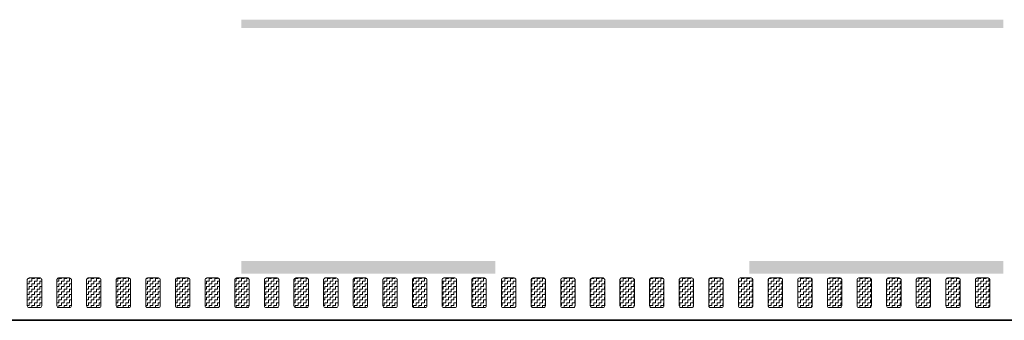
# Model space of a CAD drawing. Header units: metres. Extents: x -699 to 2316, y -1199 to 781.
# Tile 465 of 593: x 942.35 to 953.98, y -254.81 to -251.26. Entities that reach past the tile are written whole.
import ezdxf

# ---------------------------------------------------------------- set-up
doc = ezdxf.new("R2010")
doc.units = ezdxf.units.M
doc.linetypes.add('VW-3-3_STREEP', pattern=[6, 3, -3])
doc.linetypes.add('VW-9-3_STREEP', pattern=[12, 9, -3])
for name, color, linetype, lineweight in [('N-WA-VW-MARKERING_DYNAMISCH-G', 7, 'Continuous', 35), ('N-WE-VH-KANTVERHARDING-G', 210, 'Continuous', 35), ('N-WE-VW-MARKERING_LANGS_STREEP_33-G', 7, 'VW-3-3_STREEP', 13), ('N-WE-VW-MARKERING_LANGS_STREEP_93-G', 7, 'VW-9-3_STREEP', 13)]:
    doc.layers.add(name, color=color, linetype=linetype, lineweight=lineweight)
pattern_1 = [(180, (0, 0), (-0.03175, -0.03175), [0.03175, -0.03175]), (270, (-0.03175, 0), (0.03175, -0.03175), [0.03175, -0.03175])]

msp = doc.modelspace()

# ---------------------------------------------------------------- hatches: boundary and pattern name
at = {"layer": 'N-WA-VW-MARKERING_DYNAMISCH-G', "lineweight": 9}
h = msp.add_hatch(dxfattribs=at)
h.set_pattern_fill('ZIGZAG', color=8, scale=0.01, angle=180, style=0)
h.set_pattern_definition(pattern_1)
edge = h.paths.add_edge_path()
edge.add_line((942.4648, -254.3115), (942.5948, -254.3115))
edge.add_arc((942.5948, -254.3315), 0.02, 0, 90, ccw=False)
edge.add_line((942.6148, -254.3315), (942.6148, -254.6415))
edge.add_arc((942.5948, -254.6415), 0.02, 270, 360, ccw=False)
edge.add_line((942.5948, -254.6615), (942.4648, -254.6615))
edge.add_arc((942.4648, -254.6415), 0.02, 180, 270, ccw=False)
edge.add_line((942.4448, -254.6415), (942.4448, -254.3315))
edge.add_arc((942.4648, -254.3315), 0.02, 90, 180, ccw=False)
h = msp.add_hatch(dxfattribs=at)
h.set_pattern_fill('ZIGZAG', color=8, scale=0.01, angle=180, style=0)
h.set_pattern_definition(pattern_1)
edge = h.paths.add_edge_path()
edge.add_line((942.8148, -254.3115), (942.9448, -254.3115))
edge.add_arc((942.9448, -254.3315), 0.02, 0, 90, ccw=False)
edge.add_line((942.9648, -254.3315), (942.9648, -254.6415))
edge.add_arc((942.9448, -254.6415), 0.02, 270, 360, ccw=False)
edge.add_line((942.9448, -254.6615), (942.8148, -254.6615))
edge.add_arc((942.8148, -254.6415), 0.02, 180, 270, ccw=False)
edge.add_line((942.7948, -254.6415), (942.7948, -254.3315))
edge.add_arc((942.8148, -254.3315), 0.02, 90, 180, ccw=False)
h = msp.add_hatch(dxfattribs=at)
h.set_pattern_fill('ZIGZAG', color=8, scale=0.01, angle=180, style=0)
h.set_pattern_definition(pattern_1)
edge = h.paths.add_edge_path()
edge.add_line((943.1648, -254.3115), (943.2948, -254.3115))
edge.add_arc((943.2948, -254.3315), 0.02, 0, 90, ccw=False)
edge.add_line((943.3148, -254.3315), (943.3148, -254.6415))
edge.add_arc((943.2948, -254.6415), 0.02, 270, 360, ccw=False)
edge.add_line((943.2948, -254.6615), (943.1648, -254.6615))
edge.add_arc((943.1648, -254.6415), 0.02, 180, 270, ccw=False)
edge.add_line((943.1448, -254.6415), (943.1448, -254.3315))
edge.add_arc((943.1648, -254.3315), 0.02, 90, 180, ccw=False)
h = msp.add_hatch(dxfattribs=at)
h.set_pattern_fill('ZIGZAG', color=8, scale=0.01, angle=180, style=0)
h.set_pattern_definition(pattern_1)
edge = h.paths.add_edge_path()
edge.add_line((943.5148, -254.3115), (943.6448, -254.3115))
edge.add_arc((943.6448, -254.3315), 0.02, 0, 90, ccw=False)
edge.add_line((943.6648, -254.3315), (943.6648, -254.6415))
edge.add_arc((943.6448, -254.6415), 0.02, 270, 360, ccw=False)
edge.add_line((943.6448, -254.6615), (943.5148, -254.6615))
edge.add_arc((943.5148, -254.6415), 0.02, 180, 270, ccw=False)
edge.add_line((943.4948, -254.6415), (943.4948, -254.3315))
edge.add_arc((943.5148, -254.3315), 0.02, 90, 180, ccw=False)
h = msp.add_hatch(dxfattribs=at)
h.set_pattern_fill('ZIGZAG', color=8, scale=0.01, angle=180, style=0)
h.set_pattern_definition(pattern_1)
edge = h.paths.add_edge_path()
edge.add_line((943.8648, -254.3115), (943.9948, -254.3115))
edge.add_arc((943.9948, -254.3315), 0.02, 0, 90, ccw=False)
edge.add_line((944.0148, -254.3315), (944.0148, -254.6415))
edge.add_arc((943.9948, -254.6415), 0.02, 270, 360, ccw=False)
edge.add_line((943.9948, -254.6615), (943.8648, -254.6615))
edge.add_arc((943.8648, -254.6415), 0.02, 180, 270, ccw=False)
edge.add_line((943.8448, -254.6415), (943.8448, -254.3315))
edge.add_arc((943.8648, -254.3315), 0.02, 90, 180, ccw=False)
h = msp.add_hatch(dxfattribs=at)
h.set_pattern_fill('ZIGZAG', color=8, scale=0.01, angle=180, style=0)
h.set_pattern_definition(pattern_1)
edge = h.paths.add_edge_path()
edge.add_line((944.2148, -254.3115), (944.3448, -254.3115))
edge.add_arc((944.3448, -254.3315), 0.02, 0, 90, ccw=False)
edge.add_line((944.3648, -254.3315), (944.3648, -254.6415))
edge.add_arc((944.3448, -254.6415), 0.02, 270, 360, ccw=False)
edge.add_line((944.3448, -254.6615), (944.2148, -254.6615))
edge.add_arc((944.2148, -254.6415), 0.02, 180, 270, ccw=False)
edge.add_line((944.1948, -254.6415), (944.1948, -254.3315))
edge.add_arc((944.2148, -254.3315), 0.02, 90, 180, ccw=False)
h = msp.add_hatch(dxfattribs=at)
h.set_pattern_fill('ZIGZAG', color=8, scale=0.01, angle=180, style=0)
h.set_pattern_definition(pattern_1)
edge = h.paths.add_edge_path()
edge.add_line((944.5648, -254.3115), (944.6948, -254.3115))
edge.add_arc((944.6948, -254.3315), 0.02, 0, 90, ccw=False)
edge.add_line((944.7148, -254.3315), (944.7148, -254.6415))
edge.add_arc((944.6948, -254.6415), 0.02, 270, 360, ccw=False)
edge.add_line((944.6948, -254.6615), (944.5648, -254.6615))
edge.add_arc((944.5648, -254.6415), 0.02, 180, 270, ccw=False)
edge.add_line((944.5448, -254.6415), (944.5448, -254.3315))
edge.add_arc((944.5648, -254.3315), 0.02, 90, 180, ccw=False)
h = msp.add_hatch(dxfattribs=at)
h.set_pattern_fill('ZIGZAG', color=8, scale=0.01, angle=180, style=0)
h.set_pattern_definition(pattern_1)
edge = h.paths.add_edge_path()
edge.add_line((944.9148, -254.3115), (945.0448, -254.3115))
edge.add_arc((945.0448, -254.3315), 0.02, 0, 90, ccw=False)
edge.add_line((945.0648, -254.3315), (945.0648, -254.6415))
edge.add_arc((945.0448, -254.6415), 0.02, 270, 360, ccw=False)
edge.add_line((945.0448, -254.6615), (944.9148, -254.6615))
edge.add_arc((944.9148, -254.6415), 0.02, 180, 270, ccw=False)
edge.add_line((944.8948, -254.6415), (944.8948, -254.3315))
edge.add_arc((944.9148, -254.3315), 0.02, 90, 180, ccw=False)
h = msp.add_hatch(dxfattribs=at)
h.set_pattern_fill('ZIGZAG', color=8, scale=0.01, angle=180, style=0)
h.set_pattern_definition(pattern_1)
edge = h.paths.add_edge_path()
edge.add_line((945.2648, -254.3115), (945.3948, -254.3115))
edge.add_arc((945.3948, -254.3315), 0.02, 0, 90, ccw=False)
edge.add_line((945.4148, -254.3315), (945.4148, -254.6415))
edge.add_arc((945.3948, -254.6415), 0.02, 270, 360, ccw=False)
edge.add_line((945.3948, -254.6615), (945.2648, -254.6615))
edge.add_arc((945.2648, -254.6415), 0.02, 180, 270, ccw=False)
edge.add_line((945.2448, -254.6415), (945.2448, -254.3315))
edge.add_arc((945.2648, -254.3315), 0.02, 90, 180, ccw=False)
h = msp.add_hatch(dxfattribs=at)
h.set_pattern_fill('ZIGZAG', color=8, scale=0.01, angle=180, style=0)
h.set_pattern_definition(pattern_1)
edge = h.paths.add_edge_path()
edge.add_line((945.6148, -254.3115), (945.7448, -254.3115))
edge.add_arc((945.7448, -254.3315), 0.02, 0, 90, ccw=False)
edge.add_line((945.7648, -254.3315), (945.7648, -254.6415))
edge.add_arc((945.7448, -254.6415), 0.02, 270, 360, ccw=False)
edge.add_line((945.7448, -254.6615), (945.6148, -254.6615))
edge.add_arc((945.6148, -254.6415), 0.02, 180, 270, ccw=False)
edge.add_line((945.5948, -254.6415), (945.5948, -254.3315))
edge.add_arc((945.6148, -254.3315), 0.02, 90, 180, ccw=False)
h = msp.add_hatch(dxfattribs=at)
h.set_pattern_fill('ZIGZAG', color=8, scale=0.01, angle=180, style=0)
h.set_pattern_definition(pattern_1)
edge = h.paths.add_edge_path()
edge.add_line((945.9648, -254.3115), (946.0948, -254.3115))
edge.add_arc((946.0948, -254.3315), 0.02, 0, 90, ccw=False)
edge.add_line((946.1148, -254.3315), (946.1148, -254.6415))
edge.add_arc((946.0948, -254.6415), 0.02, 270, 360, ccw=False)
edge.add_line((946.0948, -254.6615), (945.9648, -254.6615))
edge.add_arc((945.9648, -254.6415), 0.02, 180, 270, ccw=False)
edge.add_line((945.9448, -254.6415), (945.9448, -254.3315))
edge.add_arc((945.9648, -254.3315), 0.02, 90, 180, ccw=False)
h = msp.add_hatch(dxfattribs=at)
h.set_pattern_fill('ZIGZAG', color=8, scale=0.01, angle=180, style=0)
h.set_pattern_definition(pattern_1)
edge = h.paths.add_edge_path()
edge.add_line((946.3148, -254.3115), (946.4448, -254.3115))
edge.add_arc((946.4448, -254.3315), 0.02, 0, 90, ccw=False)
edge.add_line((946.4648, -254.3315), (946.4648, -254.6415))
edge.add_arc((946.4448, -254.6415), 0.02, 270, 360, ccw=False)
edge.add_line((946.4448, -254.6615), (946.3148, -254.6615))
edge.add_arc((946.3148, -254.6415), 0.02, 180, 270, ccw=False)
edge.add_line((946.2948, -254.6415), (946.2948, -254.3315))
edge.add_arc((946.3148, -254.3315), 0.02, 90, 180, ccw=False)
h = msp.add_hatch(dxfattribs=at)
h.set_pattern_fill('ZIGZAG', color=8, scale=0.01, angle=180, style=0)
h.set_pattern_definition(pattern_1)
edge = h.paths.add_edge_path()
edge.add_line((946.6648, -254.3115), (946.7948, -254.3115))
edge.add_arc((946.7948, -254.3315), 0.02, 0, 90, ccw=False)
edge.add_line((946.8148, -254.3315), (946.8148, -254.6415))
edge.add_arc((946.7948, -254.6415), 0.02, 270, 360, ccw=False)
edge.add_line((946.7948, -254.6615), (946.6648, -254.6615))
edge.add_arc((946.6648, -254.6415), 0.02, 180, 270, ccw=False)
edge.add_line((946.6448, -254.6415), (946.6448, -254.3315))
edge.add_arc((946.6648, -254.3315), 0.02, 90, 180, ccw=False)
h = msp.add_hatch(dxfattribs=at)
h.set_pattern_fill('ZIGZAG', color=8, scale=0.01, angle=180, style=0)
h.set_pattern_definition(pattern_1)
edge = h.paths.add_edge_path()
edge.add_line((947.0148, -254.3115), (947.1448, -254.3115))
edge.add_arc((947.1448, -254.3315), 0.02, 0, 90, ccw=False)
edge.add_line((947.1648, -254.3315), (947.1648, -254.6415))
edge.add_arc((947.1448, -254.6415), 0.02, 270, 360, ccw=False)
edge.add_line((947.1448, -254.6615), (947.0148, -254.6615))
edge.add_arc((947.0148, -254.6415), 0.02, 180, 270, ccw=False)
edge.add_line((946.9948, -254.6415), (946.9948, -254.3315))
edge.add_arc((947.0148, -254.3315), 0.02, 90, 180, ccw=False)
h = msp.add_hatch(dxfattribs=at)
h.set_pattern_fill('ZIGZAG', color=8, scale=0.01, angle=180, style=0)
h.set_pattern_definition(pattern_1)
edge = h.paths.add_edge_path()
edge.add_line((947.3648, -254.3115), (947.4948, -254.3115))
edge.add_arc((947.4948, -254.3315), 0.02, 0, 90, ccw=False)
edge.add_line((947.5148, -254.3315), (947.5148, -254.6415))
edge.add_arc((947.4948, -254.6415), 0.02, 270, 360, ccw=False)
edge.add_line((947.4948, -254.6615), (947.3648, -254.6615))
edge.add_arc((947.3648, -254.6415), 0.02, 180, 270, ccw=False)
edge.add_line((947.3448, -254.6415), (947.3448, -254.3315))
edge.add_arc((947.3648, -254.3315), 0.02, 90, 180, ccw=False)
h = msp.add_hatch(dxfattribs=at)
h.set_pattern_fill('ZIGZAG', color=8, scale=0.01, angle=180, style=0)
h.set_pattern_definition(pattern_1)
edge = h.paths.add_edge_path()
edge.add_line((947.7148, -254.3115), (947.8448, -254.3115))
edge.add_arc((947.8448, -254.3315), 0.02, 0, 90, ccw=False)
edge.add_line((947.8648, -254.3315), (947.8648, -254.6415))
edge.add_arc((947.8448, -254.6415), 0.02, 270, 360, ccw=False)
edge.add_line((947.8448, -254.6615), (947.7148, -254.6615))
edge.add_arc((947.7148, -254.6415), 0.02, 180, 270, ccw=False)
edge.add_line((947.6948, -254.6415), (947.6948, -254.3315))
edge.add_arc((947.7148, -254.3315), 0.02, 90, 180, ccw=False)
h = msp.add_hatch(dxfattribs=at)
h.set_pattern_fill('ZIGZAG', color=8, scale=0.01, angle=180, style=0)
h.set_pattern_definition(pattern_1)
edge = h.paths.add_edge_path()
edge.add_line((948.0648, -254.3115), (948.1948, -254.3115))
edge.add_arc((948.1948, -254.3315), 0.02, 0, 90, ccw=False)
edge.add_line((948.2148, -254.3315), (948.2148, -254.6415))
edge.add_arc((948.1948, -254.6415), 0.02, 270, 360, ccw=False)
edge.add_line((948.1948, -254.6615), (948.0648, -254.6615))
edge.add_arc((948.0648, -254.6415), 0.02, 180, 270, ccw=False)
edge.add_line((948.0448, -254.6415), (948.0448, -254.3315))
edge.add_arc((948.0648, -254.3315), 0.02, 90, 180, ccw=False)
h = msp.add_hatch(dxfattribs=at)
h.set_pattern_fill('ZIGZAG', color=8, scale=0.01, angle=180, style=0)
h.set_pattern_definition(pattern_1)
edge = h.paths.add_edge_path()
edge.add_line((948.4148, -254.3115), (948.5448, -254.3115))
edge.add_arc((948.5448, -254.3315), 0.02, 0, 90, ccw=False)
edge.add_line((948.5648, -254.3315), (948.5648, -254.6415))
edge.add_arc((948.5448, -254.6415), 0.02, 270, 360, ccw=False)
edge.add_line((948.5448, -254.6615), (948.4148, -254.6615))
edge.add_arc((948.4148, -254.6415), 0.02, 180, 270, ccw=False)
edge.add_line((948.3948, -254.6415), (948.3948, -254.3315))
edge.add_arc((948.4148, -254.3315), 0.02, 90, 180, ccw=False)
h = msp.add_hatch(dxfattribs=at)
h.set_pattern_fill('ZIGZAG', color=8, scale=0.01, angle=180, style=0)
h.set_pattern_definition(pattern_1)
edge = h.paths.add_edge_path()
edge.add_line((948.7648, -254.3115), (948.8948, -254.3115))
edge.add_arc((948.8948, -254.3315), 0.02, 0, 90, ccw=False)
edge.add_line((948.9148, -254.3315), (948.9148, -254.6415))
edge.add_arc((948.8948, -254.6415), 0.02, 270, 360, ccw=False)
edge.add_line((948.8948, -254.6615), (948.7648, -254.6615))
edge.add_arc((948.7648, -254.6415), 0.02, 180, 270, ccw=False)
edge.add_line((948.7448, -254.6415), (948.7448, -254.3315))
edge.add_arc((948.7648, -254.3315), 0.02, 90, 180, ccw=False)
h = msp.add_hatch(dxfattribs=at)
h.set_pattern_fill('ZIGZAG', color=8, scale=0.01, angle=180, style=0)
h.set_pattern_definition(pattern_1)
edge = h.paths.add_edge_path()
edge.add_line((949.1148, -254.3115), (949.2448, -254.3115))
edge.add_arc((949.2448, -254.3315), 0.02, 0, 90, ccw=False)
edge.add_line((949.2648, -254.3315), (949.2648, -254.6415))
edge.add_arc((949.2448, -254.6415), 0.02, 270, 360, ccw=False)
edge.add_line((949.2448, -254.6615), (949.1148, -254.6615))
edge.add_arc((949.1148, -254.6415), 0.02, 180, 270, ccw=False)
edge.add_line((949.0948, -254.6415), (949.0948, -254.3315))
edge.add_arc((949.1148, -254.3315), 0.02, 90, 180, ccw=False)
h = msp.add_hatch(dxfattribs=at)
h.set_pattern_fill('ZIGZAG', color=8, scale=0.01, angle=180, style=0)
h.set_pattern_definition(pattern_1)
edge = h.paths.add_edge_path()
edge.add_line((949.4648, -254.3115), (949.5948, -254.3115))
edge.add_arc((949.5948, -254.3315), 0.02, 0, 90, ccw=False)
edge.add_line((949.6148, -254.3315), (949.6148, -254.6415))
edge.add_arc((949.5948, -254.6415), 0.02, 270, 360, ccw=False)
edge.add_line((949.5948, -254.6615), (949.4648, -254.6615))
edge.add_arc((949.4648, -254.6415), 0.02, 180, 270, ccw=False)
edge.add_line((949.4448, -254.6415), (949.4448, -254.3315))
edge.add_arc((949.4648, -254.3315), 0.02, 90, 180, ccw=False)
h = msp.add_hatch(dxfattribs=at)
h.set_pattern_fill('ZIGZAG', color=8, scale=0.01, angle=180, style=0)
h.set_pattern_definition(pattern_1)
edge = h.paths.add_edge_path()
edge.add_line((949.8148, -254.3115), (949.9448, -254.3115))
edge.add_arc((949.9448, -254.3315), 0.02, 0, 90, ccw=False)
edge.add_line((949.9648, -254.3315), (949.9648, -254.6415))
edge.add_arc((949.9448, -254.6415), 0.02, 270, 360, ccw=False)
edge.add_line((949.9448, -254.6615), (949.8148, -254.6615))
edge.add_arc((949.8148, -254.6415), 0.02, 180, 270, ccw=False)
edge.add_line((949.7948, -254.6415), (949.7948, -254.3315))
edge.add_arc((949.8148, -254.3315), 0.02, 90, 180, ccw=False)
h = msp.add_hatch(dxfattribs=at)
h.set_pattern_fill('ZIGZAG', color=8, scale=0.01, angle=180, style=0)
h.set_pattern_definition(pattern_1)
edge = h.paths.add_edge_path()
edge.add_line((950.1648, -254.3115), (950.2948, -254.3115))
edge.add_arc((950.2948, -254.3315), 0.02, 0, 90, ccw=False)
edge.add_line((950.3148, -254.3315), (950.3148, -254.6415))
edge.add_arc((950.2948, -254.6415), 0.02, 270, 360, ccw=False)
edge.add_line((950.2948, -254.6615), (950.1648, -254.6615))
edge.add_arc((950.1648, -254.6415), 0.02, 180, 270, ccw=False)
edge.add_line((950.1448, -254.6415), (950.1448, -254.3315))
edge.add_arc((950.1648, -254.3315), 0.02, 90, 180, ccw=False)
h = msp.add_hatch(dxfattribs=at)
h.set_pattern_fill('ZIGZAG', color=8, scale=0.01, angle=180, style=0)
h.set_pattern_definition(pattern_1)
edge = h.paths.add_edge_path()
edge.add_line((950.5148, -254.3115), (950.6448, -254.3115))
edge.add_arc((950.6448, -254.3315), 0.02, 0, 90, ccw=False)
edge.add_line((950.6648, -254.3315), (950.6648, -254.6415))
edge.add_arc((950.6448, -254.6415), 0.02, 270, 360, ccw=False)
edge.add_line((950.6448, -254.6615), (950.5148, -254.6615))
edge.add_arc((950.5148, -254.6415), 0.02, 180, 270, ccw=False)
edge.add_line((950.4948, -254.6415), (950.4948, -254.3315))
edge.add_arc((950.5148, -254.3315), 0.02, 90, 180, ccw=False)
h = msp.add_hatch(dxfattribs=at)
h.set_pattern_fill('ZIGZAG', color=8, scale=0.01, angle=180, style=0)
h.set_pattern_definition(pattern_1)
edge = h.paths.add_edge_path()
edge.add_line((950.8648, -254.3115), (950.9948, -254.3115))
edge.add_arc((950.9948, -254.3315), 0.02, 0, 90, ccw=False)
edge.add_line((951.0148, -254.3315), (951.0148, -254.6415))
edge.add_arc((950.9948, -254.6415), 0.02, 270, 360, ccw=False)
edge.add_line((950.9948, -254.6615), (950.8648, -254.6615))
edge.add_arc((950.8648, -254.6415), 0.02, 180, 270, ccw=False)
edge.add_line((950.8448, -254.6415), (950.8448, -254.3315))
edge.add_arc((950.8648, -254.3315), 0.02, 90, 180, ccw=False)
h = msp.add_hatch(dxfattribs=at)
h.set_pattern_fill('ZIGZAG', color=8, scale=0.01, angle=180, style=0)
h.set_pattern_definition(pattern_1)
edge = h.paths.add_edge_path()
edge.add_line((951.2148, -254.3115), (951.3448, -254.3115))
edge.add_arc((951.3448, -254.3315), 0.02, 0, 90, ccw=False)
edge.add_line((951.3648, -254.3315), (951.3648, -254.6415))
edge.add_arc((951.3448, -254.6415), 0.02, 270, 360, ccw=False)
edge.add_line((951.3448, -254.6615), (951.2148, -254.6615))
edge.add_arc((951.2148, -254.6415), 0.02, 180, 270, ccw=False)
edge.add_line((951.1948, -254.6415), (951.1948, -254.3315))
edge.add_arc((951.2148, -254.3315), 0.02, 90, 180, ccw=False)
h = msp.add_hatch(dxfattribs=at)
h.set_pattern_fill('ZIGZAG', color=8, scale=0.01, angle=180, style=0)
h.set_pattern_definition(pattern_1)
edge = h.paths.add_edge_path()
edge.add_line((951.5648, -254.3115), (951.6948, -254.3115))
edge.add_arc((951.6948, -254.3315), 0.02, 0, 90, ccw=False)
edge.add_line((951.7148, -254.3315), (951.7148, -254.6415))
edge.add_arc((951.6948, -254.6415), 0.02, 270, 360, ccw=False)
edge.add_line((951.6948, -254.6615), (951.5648, -254.6615))
edge.add_arc((951.5648, -254.6415), 0.02, 180, 270, ccw=False)
edge.add_line((951.5448, -254.6415), (951.5448, -254.3315))
edge.add_arc((951.5648, -254.3315), 0.02, 90, 180, ccw=False)
h = msp.add_hatch(dxfattribs=at)
h.set_pattern_fill('ZIGZAG', color=8, scale=0.01, angle=180, style=0)
h.set_pattern_definition(pattern_1)
edge = h.paths.add_edge_path()
edge.add_line((951.9148, -254.3115), (952.0448, -254.3115))
edge.add_arc((952.0448, -254.3315), 0.02, 0, 90, ccw=False)
edge.add_line((952.0648, -254.3315), (952.0648, -254.6415))
edge.add_arc((952.0448, -254.6415), 0.02, 270, 360, ccw=False)
edge.add_line((952.0448, -254.6615), (951.9148, -254.6615))
edge.add_arc((951.9148, -254.6415), 0.02, 180, 270, ccw=False)
edge.add_line((951.8948, -254.6415), (951.8948, -254.3315))
edge.add_arc((951.9148, -254.3315), 0.02, 90, 180, ccw=False)
h = msp.add_hatch(dxfattribs=at)
h.set_pattern_fill('ZIGZAG', color=8, scale=0.01, angle=180, style=0)
h.set_pattern_definition(pattern_1)
edge = h.paths.add_edge_path()
edge.add_line((952.2648, -254.3115), (952.3948, -254.3115))
edge.add_arc((952.3948, -254.3315), 0.02, 0, 90, ccw=False)
edge.add_line((952.4148, -254.3315), (952.4148, -254.6415))
edge.add_arc((952.3948, -254.6415), 0.02, 270, 360, ccw=False)
edge.add_line((952.3948, -254.6615), (952.2648, -254.6615))
edge.add_arc((952.2648, -254.6415), 0.02, 180, 270, ccw=False)
edge.add_line((952.2448, -254.6415), (952.2448, -254.3315))
edge.add_arc((952.2648, -254.3315), 0.02, 90, 180, ccw=False)
h = msp.add_hatch(dxfattribs=at)
h.set_pattern_fill('ZIGZAG', color=8, scale=0.01, angle=180, style=0)
h.set_pattern_definition(pattern_1)
edge = h.paths.add_edge_path()
edge.add_line((952.6148, -254.3115), (952.7448, -254.3115))
edge.add_arc((952.7448, -254.3315), 0.02, 0, 90, ccw=False)
edge.add_line((952.7648, -254.3315), (952.7648, -254.6415))
edge.add_arc((952.7448, -254.6415), 0.02, 270, 360, ccw=False)
edge.add_line((952.7448, -254.6615), (952.6148, -254.6615))
edge.add_arc((952.6148, -254.6415), 0.02, 180, 270, ccw=False)
edge.add_line((952.5948, -254.6415), (952.5948, -254.3315))
edge.add_arc((952.6148, -254.3315), 0.02, 90, 180, ccw=False)
h = msp.add_hatch(dxfattribs=at)
h.set_pattern_fill('ZIGZAG', color=8, scale=0.01, angle=180, style=0)
h.set_pattern_definition(pattern_1)
edge = h.paths.add_edge_path()
edge.add_line((952.9648, -254.3115), (953.0948, -254.3115))
edge.add_arc((953.0948, -254.3315), 0.02, 0, 90, ccw=False)
edge.add_line((953.1148, -254.3315), (953.1148, -254.6415))
edge.add_arc((953.0948, -254.6415), 0.02, 270, 360, ccw=False)
edge.add_line((953.0948, -254.6615), (952.9648, -254.6615))
edge.add_arc((952.9648, -254.6415), 0.02, 180, 270, ccw=False)
edge.add_line((952.9448, -254.6415), (952.9448, -254.3315))
edge.add_arc((952.9648, -254.3315), 0.02, 90, 180, ccw=False)
h = msp.add_hatch(dxfattribs=at)
h.set_pattern_fill('ZIGZAG', color=8, scale=0.01, angle=180, style=0)
h.set_pattern_definition(pattern_1)
edge = h.paths.add_edge_path()
edge.add_line((953.3148, -254.3115), (953.4448, -254.3115))
edge.add_arc((953.4448, -254.3315), 0.02, 0, 90, ccw=False)
edge.add_line((953.4648, -254.3315), (953.4648, -254.6415))
edge.add_arc((953.4448, -254.6415), 0.02, 270, 360, ccw=False)
edge.add_line((953.4448, -254.6615), (953.3148, -254.6615))
edge.add_arc((953.3148, -254.6415), 0.02, 180, 270, ccw=False)
edge.add_line((953.2948, -254.6415), (953.2948, -254.3315))
edge.add_arc((953.3148, -254.3315), 0.02, 90, 180, ccw=False)
h = msp.add_hatch(dxfattribs=at)
h.set_pattern_fill('ZIGZAG', color=8, scale=0.01, angle=180, style=0)
h.set_pattern_definition(pattern_1)
edge = h.paths.add_edge_path()
edge.add_line((953.6648, -254.3115), (953.7948, -254.3115))
edge.add_arc((953.7948, -254.3315), 0.02, 0, 90, ccw=False)
edge.add_line((953.8148, -254.3315), (953.8148, -254.6415))
edge.add_arc((953.7948, -254.6415), 0.02, 270, 360, ccw=False)
edge.add_line((953.7948, -254.6615), (953.6648, -254.6615))
edge.add_arc((953.6648, -254.6415), 0.02, 180, 270, ccw=False)
edge.add_line((953.6448, -254.6415), (953.6448, -254.3315))
edge.add_arc((953.6648, -254.3315), 0.02, 90, 180, ccw=False)

# ---------------------------------------------------------------- linework, layer by layer
at = {"layer": 'N-WA-VW-MARKERING_DYNAMISCH-G', "color": 8, "lineweight": 9}
for points in [[(942.4648, -254.3115), (942.5948, -254.3115, -0.4142136), (942.6148, -254.3315), (942.6148, -254.6415, -0.4142136), (942.5948, -254.6615), (942.4648, -254.6615, -0.4142136), (942.4448, -254.6415), (942.4448, -254.3315, -0.4142136)], [(942.8148, -254.3115), (942.9448, -254.3115, -0.4142136), (942.9648, -254.3315), (942.9648, -254.6415, -0.4142136), (942.9448, -254.6615), (942.8148, -254.6615, -0.4142136), (942.7948, -254.6415), (942.7948, -254.3315, -0.4142136)], [(943.1648, -254.3115), (943.2948, -254.3115, -0.4142136), (943.3148, -254.3315), (943.3148, -254.6415, -0.4142136), (943.2948, -254.6615), (943.1648, -254.6615, -0.4142136), (943.1448, -254.6415), (943.1448, -254.3315, -0.4142136)], [(943.5148, -254.3115), (943.6448, -254.3115, -0.4142136), (943.6648, -254.3315), (943.6648, -254.6415, -0.4142136), (943.6448, -254.6615), (943.5148, -254.6615, -0.4142136), (943.4948, -254.6415), (943.4948, -254.3315, -0.4142136)], [(943.8648, -254.3115), (943.9948, -254.3115, -0.4142136), (944.0148, -254.3315), (944.0148, -254.6415, -0.4142136), (943.9948, -254.6615), (943.8648, -254.6615, -0.4142136), (943.8448, -254.6415), (943.8448, -254.3315, -0.4142136)], [(944.2148, -254.3115), (944.3448, -254.3115, -0.4142136), (944.3648, -254.3315), (944.3648, -254.6415, -0.4142136), (944.3448, -254.6615), (944.2148, -254.6615, -0.4142136), (944.1948, -254.6415), (944.1948, -254.3315, -0.4142136)], [(944.5648, -254.3115), (944.6948, -254.3115, -0.4142136), (944.7148, -254.3315), (944.7148, -254.6415, -0.4142136), (944.6948, -254.6615), (944.5648, -254.6615, -0.4142136), (944.5448, -254.6415), (944.5448, -254.3315, -0.4142136)], [(944.9148, -254.3115), (945.0448, -254.3115, -0.4142136), (945.0648, -254.3315), (945.0648, -254.6415, -0.4142136), (945.0448, -254.6615), (944.9148, -254.6615, -0.4142136), (944.8948, -254.6415), (944.8948, -254.3315, -0.4142136)], [(945.2648, -254.3115), (945.3948, -254.3115, -0.4142136), (945.4148, -254.3315), (945.4148, -254.6415, -0.4142136), (945.3948, -254.6615), (945.2648, -254.6615, -0.4142136), (945.2448, -254.6415), (945.2448, -254.3315, -0.4142136)], [(945.6148, -254.3115), (945.7448, -254.3115, -0.4142136), (945.7648, -254.3315), (945.7648, -254.6415, -0.4142136), (945.7448, -254.6615), (945.6148, -254.6615, -0.4142136), (945.5948, -254.6415), (945.5948, -254.3315, -0.4142136)], [(945.9648, -254.3115), (946.0948, -254.3115, -0.4142136), (946.1148, -254.3315), (946.1148, -254.6415, -0.4142136), (946.0948, -254.6615), (945.9648, -254.6615, -0.4142136), (945.9448, -254.6415), (945.9448, -254.3315, -0.4142136)], [(946.3148, -254.3115), (946.4448, -254.3115, -0.4142136), (946.4648, -254.3315), (946.4648, -254.6415, -0.4142136), (946.4448, -254.6615), (946.3148, -254.6615, -0.4142136), (946.2948, -254.6415), (946.2948, -254.3315, -0.4142136)], [(946.6648, -254.3115), (946.7948, -254.3115, -0.4142136), (946.8148, -254.3315), (946.8148, -254.6415, -0.4142136), (946.7948, -254.6615), (946.6648, -254.6615, -0.4142136), (946.6448, -254.6415), (946.6448, -254.3315, -0.4142136)], [(947.0148, -254.3115), (947.1448, -254.3115, -0.4142136), (947.1648, -254.3315), (947.1648, -254.6415, -0.4142136), (947.1448, -254.6615), (947.0148, -254.6615, -0.4142136), (946.9948, -254.6415), (946.9948, -254.3315, -0.4142136)], [(947.3648, -254.3115), (947.4948, -254.3115, -0.4142136), (947.5148, -254.3315), (947.5148, -254.6415, -0.4142136), (947.4948, -254.6615), (947.3648, -254.6615, -0.4142136), (947.3448, -254.6415), (947.3448, -254.3315, -0.4142136)], [(947.7148, -254.3115), (947.8448, -254.3115, -0.4142136), (947.8648, -254.3315), (947.8648, -254.6415, -0.4142136), (947.8448, -254.6615), (947.7148, -254.6615, -0.4142136), (947.6948, -254.6415), (947.6948, -254.3315, -0.4142136)], [(948.0648, -254.3115), (948.1948, -254.3115, -0.4142136), (948.2148, -254.3315), (948.2148, -254.6415, -0.4142136), (948.1948, -254.6615), (948.0648, -254.6615, -0.4142136), (948.0448, -254.6415), (948.0448, -254.3315, -0.4142136)], [(948.4148, -254.3115), (948.5448, -254.3115, -0.4142136), (948.5648, -254.3315), (948.5648, -254.6415, -0.4142136), (948.5448, -254.6615), (948.4148, -254.6615, -0.4142136), (948.3948, -254.6415), (948.3948, -254.3315, -0.4142136)], [(948.7648, -254.3115), (948.8948, -254.3115, -0.4142136), (948.9148, -254.3315), (948.9148, -254.6415, -0.4142136), (948.8948, -254.6615), (948.7648, -254.6615, -0.4142136), (948.7448, -254.6415), (948.7448, -254.3315, -0.4142136)], [(949.1148, -254.3115), (949.2448, -254.3115, -0.4142136), (949.2648, -254.3315), (949.2648, -254.6415, -0.4142136), (949.2448, -254.6615), (949.1148, -254.6615, -0.4142136), (949.0948, -254.6415), (949.0948, -254.3315, -0.4142136)], [(949.4648, -254.3115), (949.5948, -254.3115, -0.4142136), (949.6148, -254.3315), (949.6148, -254.6415, -0.4142136), (949.5948, -254.6615), (949.4648, -254.6615, -0.4142136), (949.4448, -254.6415), (949.4448, -254.3315, -0.4142136)], [(949.8148, -254.3115), (949.9448, -254.3115, -0.4142136), (949.9648, -254.3315), (949.9648, -254.6415, -0.4142136), (949.9448, -254.6615), (949.8148, -254.6615, -0.4142136), (949.7948, -254.6415), (949.7948, -254.3315, -0.4142136)], [(950.1648, -254.3115), (950.2948, -254.3115, -0.4142136), (950.3148, -254.3315), (950.3148, -254.6415, -0.4142136), (950.2948, -254.6615), (950.1648, -254.6615, -0.4142136), (950.1448, -254.6415), (950.1448, -254.3315, -0.4142136)], [(950.5148, -254.3115), (950.6448, -254.3115, -0.4142136), (950.6648, -254.3315), (950.6648, -254.6415, -0.4142136), (950.6448, -254.6615), (950.5148, -254.6615, -0.4142136), (950.4948, -254.6415), (950.4948, -254.3315, -0.4142136)], [(950.8648, -254.3115), (950.9948, -254.3115, -0.4142136), (951.0148, -254.3315), (951.0148, -254.6415, -0.4142136), (950.9948, -254.6615), (950.8648, -254.6615, -0.4142136), (950.8448, -254.6415), (950.8448, -254.3315, -0.4142136)], [(951.2148, -254.3115), (951.3448, -254.3115, -0.4142136), (951.3648, -254.3315), (951.3648, -254.6415, -0.4142136), (951.3448, -254.6615), (951.2148, -254.6615, -0.4142136), (951.1948, -254.6415), (951.1948, -254.3315, -0.4142136)], [(951.5648, -254.3115), (951.6948, -254.3115, -0.4142136), (951.7148, -254.3315), (951.7148, -254.6415, -0.4142136), (951.6948, -254.6615), (951.5648, -254.6615, -0.4142136), (951.5448, -254.6415), (951.5448, -254.3315, -0.4142136)], [(951.9148, -254.3115), (952.0448, -254.3115, -0.4142136), (952.0648, -254.3315), (952.0648, -254.6415, -0.4142136), (952.0448, -254.6615), (951.9148, -254.6615, -0.4142136), (951.8948, -254.6415), (951.8948, -254.3315, -0.4142136)], [(952.2648, -254.3115), (952.3948, -254.3115, -0.4142136), (952.4148, -254.3315), (952.4148, -254.6415, -0.4142136), (952.3948, -254.6615), (952.2648, -254.6615, -0.4142136), (952.2448, -254.6415), (952.2448, -254.3315, -0.4142136)], [(952.6148, -254.3115), (952.7448, -254.3115, -0.4142136), (952.7648, -254.3315), (952.7648, -254.6415, -0.4142136), (952.7448, -254.6615), (952.6148, -254.6615, -0.4142136), (952.5948, -254.6415), (952.5948, -254.3315, -0.4142136)], [(952.9648, -254.3115), (953.0948, -254.3115, -0.4142136), (953.1148, -254.3315), (953.1148, -254.6415, -0.4142136), (953.0948, -254.6615), (952.9648, -254.6615, -0.4142136), (952.9448, -254.6415), (952.9448, -254.3315, -0.4142136)], [(953.3148, -254.3115), (953.4448, -254.3115, -0.4142136), (953.4648, -254.3315), (953.4648, -254.6415, -0.4142136), (953.4448, -254.6615), (953.3148, -254.6615, -0.4142136), (953.2948, -254.6415), (953.2948, -254.3315, -0.4142136)], [(953.6648, -254.3115), (953.7948, -254.3115, -0.4142136), (953.8148, -254.3315), (953.8148, -254.6415, -0.4142136), (953.7948, -254.6615), (953.6648, -254.6615, -0.4142136), (953.6448, -254.6415), (953.6448, -254.3315, -0.4142136)]]:
    msp.add_lwpolyline(points, format="xyb", close=True, dxfattribs=at)
at = {"layer": 'N-WE-VH-KANTVERHARDING-G'}
msp.add_line((883.2321, -254.8115), (978.3951, -254.8115), dxfattribs=at)
at = {"layer": 'N-WE-VW-MARKERING_LANGS_STREEP_33-G', "color": 253, "linetype": 'Continuous'}
for points in [[(944.9747, -254.2615), (947.9747, -254.2615), (944.9747, -254.1115), (947.9747, -254.1115)], [(950.9747, -254.2615), (953.9747, -254.2615), (950.9747, -254.1115), (953.9747, -254.1115)]]:
    msp.add_solid(points, dxfattribs=at)
at = {"layer": 'N-WE-VW-MARKERING_LANGS_STREEP_93-G', "color": 253, "linetype": 'Continuous'}
msp.add_solid([(944.9747, -251.3615), (953.9747, -251.3615), (944.9747, -251.2615), (953.9747, -251.2615)], dxfattribs=at)

doc.saveas('drawing.dxf')
